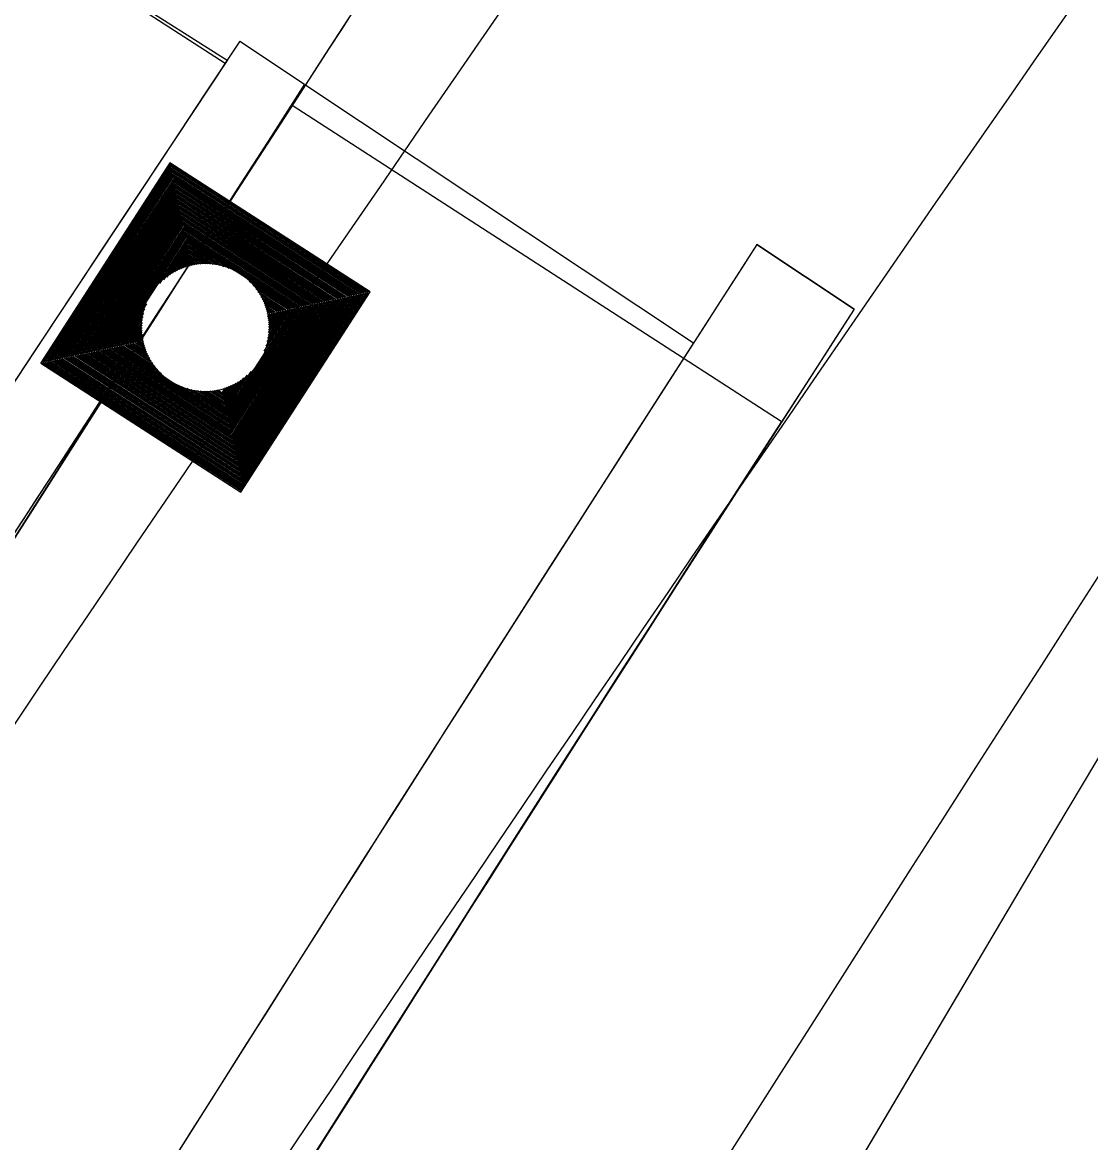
# Model space of a CAD drawing. Extents: x 14104283 to 14128447, y 8633203 to 8671666.
# Drawn here: x 14119155.5 to 14119182.96, y 8668881.9 to 8668910.68 of the extents above; entities that cross this region are included whole.
import ezdxf

# ---------------------------------------------------------------- set-up
doc = ezdxf.new("R2010")
doc.units = 0
for name, color, linetype in [('dsnCellElements', 7, 'Continuous'), ('dsnShadingPaved', 7, 'Continuous'), ('dsnStdLabel', 7, 'Continuous'), ('dsnStgShadingPrevPav', 7, 'Continuous'), ('dsnStgShadingPropPav', 7, 'Continuous'), ('dsnTapeExistingChannelizingLaneYellow', 7, 'Continuous'), ('dsnTapePlaceChannelizingYellow', 7, 'Continuous'), ('dsnTapeRemoveChannelizingWhite', 7, 'Continuous'), ('dsnTapeRemoveChannelizingYellow', 7, 'Continuous')]:
    doc.layers.add(name, color=color, linetype=linetype)

msp = doc.modelspace()

# ---------------------------------------------------------------- linework, layer by layer
at = {"layer": 'dsnCellElements'}
msp.add_circle((14119160.202, 8668902.842), 1.65, dxfattribs=at)
at = {"layer": 'dsnShadingPaved'}
msp.add_lwpolyline([(14119112.163, 8668768.146), (14119121.905, 8668785.647), (14119131.741, 8668803.137), (14119141.652, 8668820.582), (14119151.641, 8668837.985), (14119161.707, 8668855.347), (14119171.849, 8668872.666), (14119182.068, 8668889.943), (14119192.379, 8668907.203), (14119202.726, 8668924.353), (14119218.461, 8668950.342), (14119234.436, 8668975.877)], dxfattribs=at)
msp.add_arc((14116224.945, 8670811.467), 3500, 324.954927, 327.159261, dxfattribs=at)
at = {"layer": 'dsnStdLabel'}
for points in [[(14119161.114, 8668898.607), (14119164.436, 8668903.754), (14119159.29, 8668907.076), (14119155.968, 8668901.929), (14119161.114, 8668898.607)], [(14119161.111, 8668898.609), (14119164.432, 8668903.753), (14119159.291, 8668907.071), (14119155.972, 8668901.93), (14119161.116, 8668898.61)], [(14119161.109, 8668898.611), (14119164.427, 8668903.752), (14119159.292, 8668907.067), (14119155.977, 8668901.931), (14119161.118, 8668898.613)], [(14119161.156, 8668898.745), (14119164.381, 8668903.742), (14119159.301, 8668907.021), (14119156.022, 8668901.941), (14119161.136, 8668898.641)], [(14119161.146, 8668898.791), (14119164.336, 8668903.732), (14119159.311, 8668906.976), (14119156.068, 8668901.951), (14119161.153, 8668898.668)], [(14119161.136, 8668898.836), (14119164.29, 8668903.722), (14119159.321, 8668906.93), (14119156.114, 8668901.961), (14119161.171, 8668898.696)], [(14119161.126, 8668898.882), (14119164.245, 8668903.712), (14119159.331, 8668906.884), (14119156.159, 8668901.971), (14119161.156, 8668898.745)], [(14119161.117, 8668898.928), (14119164.199, 8668903.703), (14119159.341, 8668906.839), (14119156.205, 8668901.98), (14119161.146, 8668898.791)], [(14119161.107, 8668898.973), (14119164.153, 8668903.693), (14119159.351, 8668906.793), (14119156.25, 8668901.99), (14119161.136, 8668898.836)], [(14119161.097, 8668899.019), (14119164.108, 8668903.683), (14119159.36, 8668906.747), (14119156.296, 8668902), (14119161.126, 8668898.882)], [(14119161.087, 8668899.065), (14119164.062, 8668903.673), (14119159.37, 8668906.702), (14119156.342, 8668902.01), (14119161.117, 8668898.928)], [(14119161.077, 8668899.11), (14119164.016, 8668903.663), (14119159.38, 8668906.656), (14119156.387, 8668902.02), (14119161.107, 8668898.973)], [(14119161.068, 8668899.156), (14119163.971, 8668903.654), (14119159.39, 8668906.611), (14119156.433, 8668902.03), (14119161.097, 8668899.019)], [(14119161.058, 8668899.201), (14119163.925, 8668903.644), (14119159.4, 8668906.565), (14119156.479, 8668902.039), (14119161.087, 8668899.065)], [(14119161.048, 8668899.247), (14119163.88, 8668903.634), (14119159.41, 8668906.519), (14119156.524, 8668902.049), (14119161.077, 8668899.11)], [(14119161.038, 8668899.293), (14119163.834, 8668903.624), (14119159.419, 8668906.474), (14119156.57, 8668902.059), (14119161.068, 8668899.156)], [(14119161.028, 8668899.338), (14119163.788, 8668903.614), (14119159.429, 8668906.428), (14119156.615, 8668902.069), (14119161.058, 8668899.201)], [(14119161.018, 8668899.384), (14119163.743, 8668903.604), (14119159.439, 8668906.382), (14119156.661, 8668902.079), (14119161.048, 8668899.247)], [(14119161.009, 8668899.429), (14119163.697, 8668903.595), (14119159.449, 8668906.337), (14119156.707, 8668902.089), (14119161.038, 8668899.293)], [(14119160.999, 8668899.475), (14119163.651, 8668903.585), (14119159.459, 8668906.291), (14119156.752, 8668902.098), (14119161.028, 8668899.338)], [(14119160.989, 8668899.521), (14119163.606, 8668903.575), (14119159.469, 8668906.246), (14119156.798, 8668902.108), (14119161.018, 8668899.384)], [(14119160.979, 8668899.566), (14119163.56, 8668903.565), (14119159.478, 8668906.2), (14119156.844, 8668902.118), (14119161.009, 8668899.429)], [(14119160.969, 8668899.612), (14119163.515, 8668903.555), (14119159.488, 8668906.154), (14119156.889, 8668902.128), (14119160.999, 8668899.475)], [(14119160.959, 8668899.658), (14119163.469, 8668903.545), (14119159.498, 8668906.109), (14119156.935, 8668902.138), (14119160.989, 8668899.521)], [(14119160.95, 8668899.703), (14119163.423, 8668903.536), (14119159.508, 8668906.063), (14119156.98, 8668902.148), (14119160.979, 8668899.566)], [(14119160.94, 8668899.749), (14119163.378, 8668903.526), (14119159.518, 8668906.017), (14119157.026, 8668902.157), (14119160.969, 8668899.612)], [(14119160.93, 8668899.794), (14119163.332, 8668903.516), (14119159.528, 8668905.972), (14119157.072, 8668902.167), (14119160.959, 8668899.658)], [(14119160.92, 8668899.84), (14119163.287, 8668903.506), (14119159.537, 8668905.926), (14119157.117, 8668902.177), (14119160.95, 8668899.703)], [(14119160.91, 8668899.886), (14119163.241, 8668903.496), (14119159.547, 8668905.881), (14119157.163, 8668902.187), (14119160.94, 8668899.749)], [(14119160.9, 8668899.931), (14119163.195, 8668903.486), (14119159.557, 8668905.835), (14119157.208, 8668902.197), (14119160.93, 8668899.794)], [(14119160.891, 8668899.977), (14119163.15, 8668903.477), (14119159.567, 8668905.789), (14119157.254, 8668902.207), (14119160.92, 8668899.84)], [(14119160.881, 8668900.023), (14119163.104, 8668903.467), (14119159.577, 8668905.744), (14119157.3, 8668902.216), (14119160.91, 8668899.886)], [(14119160.871, 8668900.068), (14119163.058, 8668903.457), (14119159.586, 8668905.698), (14119157.345, 8668902.226), (14119160.9, 8668899.931)], [(14119160.861, 8668900.114), (14119163.013, 8668903.447), (14119159.596, 8668905.652), (14119157.391, 8668902.236), (14119160.891, 8668899.977)], [(14119160.851, 8668900.159), (14119162.967, 8668903.437), (14119159.606, 8668905.607), (14119157.437, 8668902.246), (14119160.881, 8668900.023)], [(14119160.841, 8668900.205), (14119162.922, 8668903.427), (14119159.616, 8668905.561), (14119157.482, 8668902.256), (14119160.871, 8668900.068)], [(14119160.832, 8668900.251), (14119162.876, 8668903.418), (14119159.626, 8668905.516), (14119157.528, 8668902.265), (14119160.861, 8668900.114)], [(14119160.822, 8668900.296), (14119162.83, 8668903.408), (14119159.636, 8668905.47), (14119157.573, 8668902.275), (14119160.851, 8668900.159)], [(14119160.812, 8668900.342), (14119162.785, 8668903.398), (14119159.645, 8668905.424), (14119157.619, 8668902.285), (14119160.841, 8668900.205)], [(14119160.802, 8668900.388), (14119162.739, 8668903.388), (14119159.655, 8668905.379), (14119157.665, 8668902.295), (14119160.832, 8668900.251)], [(14119160.792, 8668900.433), (14119162.693, 8668903.378), (14119159.665, 8668905.333), (14119157.71, 8668902.305), (14119160.822, 8668900.296)], [(14119160.782, 8668900.479), (14119162.648, 8668903.368), (14119159.675, 8668905.287), (14119157.756, 8668902.315), (14119160.812, 8668900.342)], [(14119160.773, 8668900.524), (14119162.602, 8668903.359), (14119159.685, 8668905.242), (14119157.802, 8668902.324), (14119160.802, 8668900.388)], [(14119160.763, 8668900.57), (14119162.557, 8668903.349), (14119159.695, 8668905.196), (14119157.847, 8668902.334), (14119160.792, 8668900.433)], [(14119160.753, 8668900.616), (14119162.511, 8668903.339), (14119159.704, 8668905.151), (14119157.893, 8668902.344), (14119160.782, 8668900.479)], [(14119160.743, 8668900.661), (14119162.465, 8668903.329), (14119159.714, 8668905.105), (14119157.938, 8668902.354), (14119160.773, 8668900.524)], [(14119160.813, 8668904.356), (14119159.724, 8668905.059), (14119159.021, 8668903.97)], [(14119160.679, 8668904.404), (14119159.734, 8668905.014), (14119159.124, 8668904.069)], [(14119160.574, 8668904.432), (14119159.744, 8668904.968), (14119159.208, 8668904.138)], [(14119160.485, 8668904.45), (14119159.754, 8668904.923), (14119159.281, 8668904.191)], [(14119160.406, 8668904.462), (14119159.763, 8668904.877), (14119159.349, 8668904.235)], [(14119160.333, 8668904.47), (14119159.773, 8668904.831), (14119159.412, 8668904.271)], [(14119160.266, 8668904.474), (14119159.783, 8668904.786), (14119159.471, 8668904.303)], [(14119160.203, 8668904.475), (14119159.793, 8668904.74), (14119159.528, 8668904.33)], [(14119160.144, 8668904.474), (14119159.803, 8668904.694), (14119159.582, 8668904.353)], [(14119160.088, 8668904.471), (14119159.813, 8668904.649), (14119159.635, 8668904.373)], [(14119160.034, 8668904.466), (14119159.822, 8668904.603), (14119159.686, 8668904.391)], [(14119159.983, 8668904.46), (14119159.832, 8668904.558), (14119159.735, 8668904.407)], [(14119159.934, 8668904.453), (14119159.842, 8668904.512), (14119159.783, 8668904.42)], [(14119159.886, 8668904.444), (14119159.852, 8668904.466), (14119159.83, 8668904.432)], [(14119161.717, 8668902.23), (14119162.42, 8668903.319), (14119161.331, 8668904.022)], [(14119161.764, 8668902.365), (14119162.374, 8668903.31), (14119161.429, 8668903.919)], [(14119161.792, 8668902.469), (14119162.328, 8668903.3), (14119161.498, 8668903.836)], [(14119161.811, 8668902.558), (14119162.283, 8668903.29), (14119161.551, 8668903.762)], [(14119161.823, 8668902.638), (14119162.237, 8668903.28), (14119161.595, 8668903.695)], [(14119158.687, 8668903.453), (14119157.984, 8668902.364), (14119159.073, 8668901.661)], [(14119161.83, 8668902.71), (14119162.192, 8668903.27), (14119161.632, 8668903.632)], [(14119161.834, 8668902.777), (14119162.146, 8668903.26), (14119161.663, 8668903.572)], [(14119161.835, 8668902.84), (14119162.1, 8668903.251), (14119161.69, 8668903.516)], [(14119161.834, 8668902.899), (14119162.055, 8668903.241), (14119161.713, 8668903.461)], [(14119161.831, 8668902.956), (14119162.009, 8668903.231), (14119161.734, 8668903.409)], [(14119158.64, 8668903.318), (14119158.03, 8668902.374), (14119158.974, 8668901.764)], [(14119158.611, 8668903.214), (14119158.075, 8668902.383), (14119158.906, 8668901.847)], [(14119158.593, 8668903.125), (14119158.121, 8668902.393), (14119158.852, 8668901.921)], [(14119161.827, 8668903.009), (14119161.963, 8668903.221), (14119161.752, 8668903.358)], [(14119161.821, 8668903.061), (14119161.918, 8668903.211), (14119161.767, 8668903.308)], [(14119161.813, 8668903.11), (14119161.872, 8668903.201), (14119161.781, 8668903.26)], [(14119161.805, 8668903.157), (14119161.827, 8668903.192), (14119161.792, 8668903.214)], [(14119158.581, 8668903.045), (14119158.167, 8668902.403), (14119158.809, 8668901.988)], [(14119158.574, 8668902.973), (14119158.212, 8668902.413), (14119158.772, 8668902.051)], [(14119158.57, 8668902.906), (14119158.258, 8668902.423), (14119158.741, 8668902.111)], [(14119158.568, 8668902.843), (14119158.303, 8668902.433), (14119158.714, 8668902.168)], [(14119158.569, 8668902.784), (14119158.349, 8668902.442), (14119158.69, 8668902.222)], [(14119158.572, 8668902.728), (14119158.395, 8668902.452), (14119158.67, 8668902.275)], [(14119158.577, 8668902.674), (14119158.44, 8668902.462), (14119158.652, 8668902.325)], [(14119158.583, 8668902.623), (14119158.486, 8668902.472), (14119158.637, 8668902.375)], [(14119158.591, 8668902.573), (14119158.532, 8668902.482), (14119158.623, 8668902.423)], [(14119158.599, 8668902.526), (14119158.577, 8668902.492), (14119158.611, 8668902.469)], [(14119160.733, 8668900.707), (14119161.383, 8668901.713)], [(14119160.674, 8668900.981), (14119160.933, 8668901.381)], [(14119160.684, 8668900.935), (14119160.992, 8668901.412)], [(14119160.694, 8668900.889), (14119161.055, 8668901.449)], [(14119160.704, 8668900.844), (14119161.122, 8668901.492)], [(14119160.714, 8668900.798), (14119161.196, 8668901.545)], [(14119160.724, 8668900.753), (14119161.28, 8668901.614)], [(14119159.591, 8668901.327), (14119160.763, 8668900.57)], [(14119159.725, 8668901.279), (14119160.753, 8668900.616)], [(14119159.83, 8668901.251), (14119160.743, 8668900.661)], [(14119159.919, 8668901.233), (14119160.733, 8668900.707)], [(14119159.998, 8668901.221), (14119160.724, 8668900.753)], [(14119160.07, 8668901.213), (14119160.714, 8668900.798)], [(14119160.138, 8668901.209), (14119160.704, 8668900.844)], [(14119160.2, 8668901.208), (14119160.694, 8668900.889)], [(14119160.26, 8668901.209), (14119160.684, 8668900.935)], [(14119160.316, 8668901.212), (14119160.674, 8668900.981)], [(14119160.37, 8668901.217), (14119160.665, 8668901.026)], [(14119160.421, 8668901.223), (14119160.655, 8668901.072)], [(14119160.47, 8668901.23), (14119160.645, 8668901.118)], [(14119160.518, 8668901.239), (14119160.635, 8668901.163)], [(14119160.635, 8668901.163), (14119160.718, 8668901.292)], [(14119160.645, 8668901.118), (14119160.769, 8668901.31)], [(14119160.655, 8668901.072), (14119160.821, 8668901.33)], [(14119160.665, 8668901.026), (14119160.876, 8668901.354)]]:
    msp.add_lwpolyline(points, dxfattribs=at)
at = {"layer": 'dsnStgShadingPrevPav'}
for p, q in [((14119160.762, 8668909.701), (14119140.531, 8668922.62)), ((14119160.715, 8668909.63), (14119150.623, 8668916.125)), ((14119161.091, 8668910.196), (14119162.752, 8668909.092)), ((14119162.759, 8668909.088), (14119172.757, 8668902.45)), ((14119175.011, 8668900.425), (14119162.432, 8668908.545)), ((14119176.881, 8668903.312), (14119174.382, 8668904.972)), ((14119174.382, 8668904.972), (14119176.881, 8668903.312))]:
    msp.add_line(p, q, dxfattribs=at)
for centre, radius, start, end in [((14123732.846, 8665874.198), 5488.008, 146.41277, 150.668735), ((14123732.957, 8665874.379), 5488, 146.421187, 157.163302), ((14121592.114, 8667345.675), 2888.949, 147.236664, 156.233892), ((14121592.107, 8667345.679), 2888.949, 147.236664, 155.318405), ((14121592.114, 8667345.675), 2876.949, 147.18034, 155.903428), ((14121592.114, 8667345.675), 2876.949, 147.18034, 149.398687), ((14121592.114, 8667345.675), 2873.949, 147.181139, 155.903428), ((14121592.114, 8667345.675), 2873.949, 147.181139, 149.398687), ((14121592.114, 8667345.675), 2876.949, 147.240092, 156.233892), ((14121591.751, 8667345.113), 2873.957, 147.236288, 151.151672), ((14121592.114, 8667345.675), 2864.949, 147.157369, 151.16499)]:
    msp.add_arc(centre, radius, start, end, dxfattribs=at)
at = {"layer": 'dsnStgShadingPropPav'}
msp.add_arc((14120503.024, 8668359.238), 1512, 147.24256, 159.626707, dxfattribs=at)
at = {"layer": 'dsnTapeExistingChannelizingLaneYellow'}
msp.add_arc((14116224.945, 8670811.467), 3500, 325.955151, 327.159261, dxfattribs=at)
at = {"layer": 'dsnTapePlaceChannelizingYellow'}
msp.add_lwpolyline([(14119112.138, 8668768.105), (14119126.823, 8668794.392), (14119131.741, 8668803.137), (14119141.652, 8668820.582), (14119161.707, 8668855.347), (14119176.958, 8668881.305), (14119182.068, 8668889.943), (14119192.379, 8668907.203), (14119202.726, 8668924.353), (14119218.461, 8668950.342), (14119234.436, 8668975.877)], dxfattribs=at)
at = {"layer": 'dsnTapeRemoveChannelizingWhite'}
msp.add_arc((14120823.304, 8667767.54), 2000, 143.15224, 151.245378, dxfattribs=at)
at = {"layer": 'dsnTapeRemoveChannelizingYellow'}
msp.add_arc((14120823.304, 8667767.54), 2012, 143.15224, 151.245378, dxfattribs=at)

doc.saveas('drawing.dxf')
